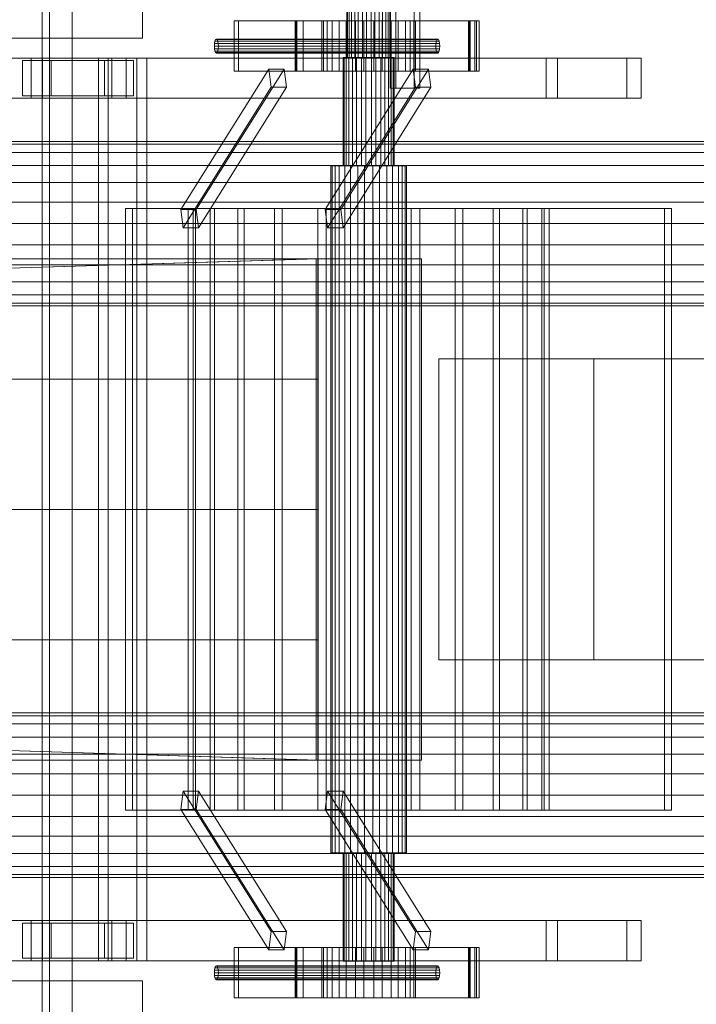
# Model space of a CAD drawing. Header units: millimetres. Extents: x -4395 to 65662, y -65530 to 6847.
# Tile 543 of 656: x 9811 to 10485, y -18494 to -17512. Entities that reach past the tile are written whole.
import ezdxf

# ---------------------------------------------------------------- set-up
doc = ezdxf.new("R2010")
doc.units = ezdxf.units.MM
for name, color, linetype, lineweight in [('superior_C01', 7, 'Continuous', 0), ('superior_C01-mix', 7, 'Continuous', 0), ('superior_mezcladora', 7, 'Continuous', 0)]:
    doc.layers.add(name, color=color, linetype=linetype, lineweight=lineweight)

msp = doc.modelspace()

# ---------------------------------------------------------------- linework, layer by layer
at = {"layer": 'superior_C01'}
for p, q in [((10180.377, -17177), (10180.377, -17580)), ((10186.023, -17580), (10186.023, -17177)), ((10204.361, -17580), (10204.361, -17177)), ((10210.006, -17177), (10210.006, -17580)), ((10137.056, -17449.5), (10137.056, -17549.5)), ((10137.826, -17449.5), (10137.826, -17549.5)), ((10139.616, -17449.5), (10139.616, -17549.5)), ((10141.808, -17449.5), (10141.808, -17549.5)), ((10145.117, -17449.5), (10145.117, -17549.5)), ((10148.398, -17449.5), (10148.398, -17549.5)), ((10152.721, -17449.5), (10152.721, -17549.5)), ((10156.591, -17449.5), (10156.591, -17549.5)), ((10161.271, -17449.5), (10161.271, -17549.5)), ((10165.141, -17449.5), (10165.141, -17549.5)), ((10169.464, -17449.5), (10169.464, -17549.5)), ((10172.745, -17449.5), (10172.745, -17549.5)), ((10176.054, -17449.5), (10176.054, -17549.5)), ((10178.246, -17449.5), (10178.246, -17549.5)), ((10180.037, -17549.5), (10180.037, -17449.5)), ((10180.806, -17449.5), (10180.806, -17549.5)), ((10264.744, -17513), (10024.909, -17513)), ((10024.909, -17513), (10024.909, -17563)), ((10029.143, -17513), (10024.909, -17513)), ((10029.143, -17563), (10029.143, -17513)), ((10029.143, -17513), (10268.978, -17513)), ((10258.255, -17513), (10085.574, -17513)), ((10085.574, -17513), (10085.574, -17563)), ((10087.268, -17513), (10085.574, -17513)), ((10259.384, -17513), (10086.703, -17513)), ((10086.703, -17513), (10086.703, -17563)), ((10093.76, -17513), (10086.703, -17513)), ((10087.268, -17563), (10087.268, -17513)), ((10087.268, -17513), (10259.949, -17513)), ((10093.76, -17563), (10093.76, -17513)), ((10093.76, -17513), (10266.441, -17513)), ((10113.842, -17513), (10112.198, -17513)), ((10112.198, -17513), (10117.668, -17513)), ((10112.198, -17513), (10112.198, -17563)), ((10122.351, -17513), (10113.842, -17513)), ((10113.842, -17513), (10113.842, -17563)), ((10117.668, -17513), (10129.42, -17513)), ((10117.668, -17513), (10117.668, -17563)), ((10136.429, -17513), (10122.351, -17513)), ((10122.351, -17513), (10122.351, -17563)), ((10129.42, -17513), (10145.665, -17513)), ((10129.42, -17513), (10129.42, -17563)), ((10153.932, -17513), (10136.429, -17513)), ((10136.429, -17513), (10136.429, -17563)), ((10145.665, -17513), (10163.93, -17513)), ((10145.665, -17513), (10145.665, -17563)), ((10172.197, -17513), (10153.932, -17513)), ((10153.932, -17513), (10153.932, -17563)), ((10163.93, -17513), (10181.433, -17513)), ((10163.93, -17513), (10163.93, -17563)), ((10188.442, -17513), (10172.197, -17513)), ((10172.197, -17513), (10172.197, -17563)), ((10181.433, -17513), (10195.511, -17513)), ((10181.433, -17513), (10181.433, -17563)), ((10200.194, -17513), (10188.442, -17513)), ((10188.442, -17513), (10188.442, -17563)), ((10195.511, -17513), (10204.02, -17513)), ((10195.511, -17513), (10195.511, -17563)), ((10205.664, -17513), (10200.194, -17513)), ((10200.194, -17513), (10200.194, -17563)), ((10204.02, -17513), (10205.664, -17513)), ((10204.02, -17563), (10204.02, -17513)), ((10205.664, -17513), (10205.664, -17563)), ((10258.255, -17563), (10258.255, -17513)), ((10258.255, -17513), (10259.949, -17513)), ((10259.384, -17563), (10259.384, -17513)), ((10259.384, -17513), (10266.441, -17513)), ((10259.949, -17513), (10259.949, -17563)), ((10264.744, -17563), (10264.744, -17513)), ((10264.744, -17513), (10268.978, -17513)), ((10266.441, -17513), (10266.441, -17563)), ((10268.978, -17513), (10268.978, -17563)), ((10005.308, -17535.321), (10005.736, -17533.05)), ((10005.736, -17533.05), (10006.377, -17531.533)), ((10005.736, -17533.05), (10226.385, -17533.05)), ((10006.377, -17531.533), (10007.133, -17531)), ((10006.377, -17531.533), (10227.025, -17531.533)), ((10007.133, -17531), (10007.89, -17531.533)), ((10227.782, -17531), (10007.133, -17531)), ((10007.89, -17531.533), (10008.531, -17533.05)), ((10007.89, -17531.533), (10228.538, -17531.533)), ((10008.531, -17533.05), (10008.959, -17535.321)), ((10008.531, -17533.05), (10229.179, -17533.05)), ((10226.385, -17533.05), (10225.956, -17535.321)), ((10227.025, -17531.533), (10226.385, -17533.05)), ((10227.782, -17531), (10227.025, -17531.533)), ((10228.538, -17531.533), (10227.782, -17531)), ((10229.179, -17533.05), (10228.538, -17531.533)), ((10229.607, -17535.321), (10229.179, -17533.05)), ((10005.158, -17538), (10005.308, -17535.321)), ((10005.308, -17540.679), (10005.158, -17538)), ((10005.158, -17538), (10225.806, -17538)), ((10005.308, -17535.321), (10225.956, -17535.321)), ((10005.736, -17542.95), (10005.308, -17540.679)), ((10005.308, -17540.679), (10225.956, -17540.679)), ((10006.377, -17544.467), (10005.736, -17542.95)), ((10005.736, -17542.95), (10226.385, -17542.95)), ((10007.133, -17545), (10006.377, -17544.467)), ((10006.377, -17544.467), (10227.025, -17544.467)), ((10007.89, -17544.467), (10007.133, -17545)), ((10008.531, -17542.95), (10007.89, -17544.467)), ((10007.89, -17544.467), (10228.538, -17544.467)), ((10008.959, -17540.679), (10008.531, -17542.95)), ((10008.531, -17542.95), (10229.179, -17542.95)), ((10008.959, -17535.321), (10009.109, -17538)), ((10008.959, -17535.321), (10229.607, -17535.321)), ((10009.109, -17538), (10008.959, -17540.679)), ((10008.959, -17540.679), (10229.607, -17540.679)), ((10009.109, -17538), (10229.757, -17538)), ((10225.956, -17535.321), (10225.806, -17538)), ((10225.806, -17538), (10225.956, -17540.679)), ((10225.956, -17540.679), (10226.385, -17542.95)), ((10226.385, -17542.95), (10227.025, -17544.467)), ((10227.025, -17544.467), (10227.782, -17545)), ((10227.782, -17545), (10228.538, -17544.467)), ((10228.538, -17544.467), (10229.179, -17542.95)), ((10229.179, -17542.95), (10229.607, -17540.679)), ((10229.757, -17538), (10229.607, -17535.321)), ((10229.607, -17540.679), (10229.757, -17538)), ((9822.599, -17550), (9496.424, -17550)), ((9507.714, -17550), (9833.889, -17550)), ((9903.042, -17550), (9576.866, -17550)), ((9590.979, -17550), (9917.154, -17550)), ((9842.634, -17552.5), (9813.854, -17552.5)), ((9813.854, -17552.5), (9813.854, -17587.5)), ((9895.708, -17552.5), (9813.854, -17552.5)), ((9822.599, -17550), (9822.599, -17590)), ((9833.889, -17550), (9822.599, -17550)), ((10335.846, -17550), (9822.599, -17550)), ((9833.889, -17590), (9833.889, -17550)), ((9833.889, -17550), (10347.136, -17550)), ((9842.634, -17587.5), (9842.634, -17552.5)), ((9842.634, -17552.5), (9924.488, -17552.5)), ((9927.873, -17550), (9889.5, -17550)), ((9889.5, -17550), (9889.5, -18450)), ((9899.379, -17550), (9889.5, -17550)), ((9895.708, -17587.5), (9895.708, -17552.5)), ((9895.708, -17552.5), (9924.488, -17552.5)), ((9899.379, -18450), (9899.379, -17550)), ((9899.379, -17550), (9937.752, -17550)), ((9903.042, -17550), (9903.042, -17590)), ((9917.154, -17550), (9903.042, -17550)), ((10416.288, -17550), (9903.042, -17550)), ((9917.154, -17590), (9917.154, -17550)), ((9917.154, -17550), (10430.401, -17550)), ((9924.488, -17552.5), (9924.488, -17587.5)), ((9927.873, -18450), (9927.873, -17550)), ((9927.873, -17550), (9937.752, -17550)), ((9937.752, -17550), (9937.752, -18450)), ((10007.133, -17545), (10227.782, -17545)), ((10134.468, -17549.5), (10133.576, -17549.5)), ((10133.576, -17549.5), (10136.544, -17549.5)), ((10133.576, -17549.5), (10133.576, -17657.5)), ((10139.084, -17549.5), (10134.468, -17549.5)), ((10134.468, -17549.5), (10134.468, -17657.5)), ((10136.544, -17549.5), (10142.92, -17549.5)), ((10136.544, -17549.5), (10136.544, -17657.5)), ((10139.616, -17549.5), (10137.056, -17549.5)), ((10137.056, -17549.5), (10137.826, -17549.5)), ((10137.826, -17549.5), (10141.808, -17549.5)), ((10146.722, -17549.5), (10139.084, -17549.5)), ((10139.084, -17549.5), (10139.084, -17657.5)), ((10145.117, -17549.5), (10139.616, -17549.5)), ((10141.808, -17549.5), (10148.398, -17549.5)), ((10142.92, -17549.5), (10151.734, -17549.5)), ((10142.92, -17549.5), (10142.92, -17657.5)), ((10152.721, -17549.5), (10145.117, -17549.5)), ((10156.219, -17549.5), (10146.722, -17549.5)), ((10146.722, -17549.5), (10146.722, -17657.5)), ((10148.398, -17549.5), (10156.591, -17549.5)), ((10151.734, -17549.5), (10161.643, -17549.5)), ((10151.734, -17549.5), (10151.734, -17657.5)), ((10161.271, -17549.5), (10152.721, -17549.5)), ((10166.129, -17549.5), (10156.219, -17549.5)), ((10156.219, -17549.5), (10156.219, -17657.5)), ((10156.591, -17549.5), (10165.141, -17549.5)), ((10169.464, -17549.5), (10161.271, -17549.5)), ((10161.643, -17549.5), (10171.14, -17549.5)), ((10161.643, -17549.5), (10161.643, -17657.5)), ((10165.141, -17549.5), (10172.745, -17549.5)), ((10174.942, -17549.5), (10166.129, -17549.5)), ((10166.129, -17549.5), (10166.129, -17657.5)), ((10176.054, -17549.5), (10169.464, -17549.5)), ((10171.14, -17549.5), (10178.778, -17549.5)), ((10171.14, -17549.5), (10171.14, -17657.5)), ((10172.745, -17549.5), (10178.246, -17549.5)), ((10181.319, -17549.5), (10174.942, -17549.5)), ((10174.942, -17549.5), (10174.942, -17657.5)), ((10180.037, -17549.5), (10176.054, -17549.5)), ((10178.246, -17549.5), (10180.806, -17549.5)), ((10178.778, -17549.5), (10183.394, -17549.5)), ((10178.778, -17549.5), (10178.778, -17657.5)), ((10180.806, -17549.5), (10180.037, -17549.5)), ((10184.286, -17549.5), (10181.319, -17549.5)), ((10181.319, -17549.5), (10181.319, -17657.5)), ((10183.394, -17549.5), (10184.286, -17549.5)), ((10183.394, -17657.5), (10183.394, -17549.5)), ((10184.286, -17549.5), (10184.286, -17657.5)), ((10335.846, -17550), (10335.846, -17590)), ((10347.136, -17550), (10335.846, -17550)), ((10347.136, -17590), (10347.136, -17550)), ((10416.288, -17550), (10416.288, -17590)), ((10430.401, -17550), (10416.288, -17550)), ((10430.401, -17590), (10430.401, -17550)), ((10059.241, -17560.886), (9971.743, -17700.886)), ((9987.092, -17700.886), (10074.591, -17560.886)), ((10024.909, -17563), (10264.744, -17563)), ((10024.909, -17563), (10029.143, -17563)), ((10268.978, -17563), (10029.143, -17563)), ((10061.565, -17579.114), (10059.241, -17560.886)), ((10059.241, -17560.886), (10074.591, -17560.886)), ((10074.591, -17560.886), (10076.914, -17579.114)), ((10085.574, -17563), (10258.255, -17563)), ((10085.574, -17563), (10087.268, -17563)), ((10086.703, -17563), (10259.384, -17563)), ((10086.703, -17563), (10093.76, -17563)), ((10259.949, -17563), (10087.268, -17563)), ((10266.441, -17563), (10093.76, -17563)), ((10117.668, -17563), (10112.198, -17563)), ((10112.198, -17563), (10113.842, -17563)), ((10113.842, -17563), (10122.351, -17563)), ((10203.142, -17560.886), (10115.643, -17700.886)), ((10129.42, -17563), (10117.668, -17563)), ((10122.351, -17563), (10136.429, -17563)), ((10145.665, -17563), (10129.42, -17563)), ((10130.993, -17700.886), (10218.492, -17560.886)), ((10136.429, -17563), (10153.932, -17563)), ((10163.93, -17563), (10145.665, -17563)), ((10153.932, -17563), (10172.197, -17563)), ((10181.433, -17563), (10163.93, -17563)), ((10172.197, -17563), (10188.442, -17563)), ((10195.511, -17563), (10181.433, -17563)), ((10188.442, -17563), (10200.194, -17563)), ((10204.02, -17563), (10195.511, -17563)), ((10200.194, -17563), (10205.664, -17563)), ((10205.466, -17579.114), (10203.142, -17560.886)), ((10203.142, -17560.886), (10218.492, -17560.886)), ((10205.664, -17563), (10204.02, -17563)), ((10218.492, -17560.886), (10220.815, -17579.114)), ((10259.949, -17563), (10258.255, -17563)), ((10266.441, -17563), (10259.384, -17563)), ((10268.978, -17563), (10264.744, -17563)), ((10061.565, -17579.114), (9974.066, -17719.114)), ((10076.914, -17579.114), (9989.415, -17719.114)), ((10076.914, -17579.114), (10061.565, -17579.114)), ((10205.466, -17579.114), (10117.967, -17719.114)), ((10220.815, -17579.114), (10133.316, -17719.114)), ((10180.377, -17580), (10204.361, -17580)), ((10180.377, -17580), (10186.023, -17580)), ((10210.006, -17580), (10186.023, -17580)), ((10210.006, -17580), (10204.361, -17580)), ((10220.815, -17579.114), (10205.466, -17579.114)), ((9496.424, -17590), (9822.599, -17590)), ((9507.714, -17590), (9833.889, -17590)), ((9576.866, -17590), (9903.042, -17590)), ((9590.979, -17590), (9917.154, -17590)), ((9813.854, -17587.5), (9842.634, -17587.5)), ((9895.708, -17587.5), (9813.854, -17587.5)), ((9822.599, -17590), (9833.889, -17590)), ((9822.599, -17590), (10335.846, -17590)), ((9833.889, -17590), (10347.136, -17590)), ((9924.488, -17587.5), (9842.634, -17587.5)), ((9924.488, -17587.5), (9895.708, -17587.5)), ((9903.042, -17590), (9917.154, -17590)), ((9903.042, -17590), (10416.288, -17590)), ((9917.154, -17590), (10430.401, -17590)), ((10335.846, -17590), (10347.136, -17590)), ((10416.288, -17590), (10430.401, -17590)), ((10122.476, -17657.5), (10121.147, -17657.5)), ((10121.147, -17657.5), (10125.569, -17657.5)), ((10121.147, -17657.5), (10121.147, -18342.5)), ((10129.356, -17657.5), (10122.476, -17657.5)), ((10122.476, -17657.5), (10122.476, -18342.5)), ((10125.569, -17657.5), (10135.071, -17657.5)), ((10125.569, -17657.5), (10125.569, -18342.5)), ((10140.738, -17657.5), (10129.356, -17657.5)), ((10129.356, -17657.5), (10129.356, -18342.5)), ((10136.544, -17657.5), (10133.576, -17657.5)), ((10133.576, -17657.5), (10134.468, -17657.5)), ((10134.468, -17657.5), (10139.084, -17657.5)), ((10135.071, -17657.5), (10148.205, -17657.5)), ((10135.071, -17657.5), (10135.071, -18342.5)), ((10142.92, -17657.5), (10136.544, -17657.5)), ((10139.084, -17657.5), (10146.722, -17657.5)), ((10154.89, -17657.5), (10140.738, -17657.5)), ((10140.738, -17657.5), (10140.738, -18342.5)), ((10151.734, -17657.5), (10142.92, -17657.5)), ((10146.722, -17657.5), (10156.219, -17657.5)), ((10148.205, -17657.5), (10162.973, -17657.5)), ((10148.205, -17657.5), (10148.205, -18342.5)), ((10161.643, -17657.5), (10151.734, -17657.5)), ((10169.657, -17657.5), (10154.89, -17657.5)), ((10154.89, -17657.5), (10154.89, -18342.5)), ((10156.219, -17657.5), (10166.129, -17657.5)), ((10171.14, -17657.5), (10161.643, -17657.5)), ((10162.973, -17657.5), (10177.124, -17657.5)), ((10162.973, -17657.5), (10162.973, -18342.5)), ((10166.129, -17657.5), (10174.942, -17657.5)), ((10182.791, -17657.5), (10169.657, -17657.5)), ((10169.657, -17657.5), (10169.657, -18342.5)), ((10178.778, -17657.5), (10171.14, -17657.5)), ((10174.942, -17657.5), (10181.319, -17657.5)), ((10177.124, -17657.5), (10188.506, -17657.5)), ((10177.124, -17657.5), (10177.124, -18342.5)), ((10183.394, -17657.5), (10178.778, -17657.5)), ((10181.319, -17657.5), (10184.286, -17657.5)), ((10192.293, -17657.5), (10182.791, -17657.5)), ((10182.791, -17657.5), (10182.791, -18342.5)), ((10184.286, -17657.5), (10183.394, -17657.5)), ((10188.506, -17657.5), (10195.386, -17657.5)), ((10188.506, -17657.5), (10188.506, -18342.5)), ((10196.716, -17657.5), (10192.293, -17657.5)), ((10192.293, -17657.5), (10192.293, -18342.5)), ((10195.386, -17657.5), (10196.716, -17657.5)), ((10195.386, -18342.5), (10195.386, -17657.5)), ((10196.716, -17657.5), (10196.716, -18342.5)), ((10453.757, -17700), (9916.527, -17700)), ((9916.527, -17700), (9916.527, -18300)), ((9923.583, -17700), (9916.527, -17700)), ((9923.583, -18300), (9923.583, -17700)), ((9923.583, -17700), (10460.813, -17700)), ((9987.092, -17700.886), (9971.743, -17700.886)), ((9971.743, -17700.886), (9974.066, -17719.114)), ((9986.25, -17700), (9978.984, -17700)), ((9978.984, -17700), (9983.982, -17700)), ((9978.984, -17700), (9978.984, -18300)), ((9983.982, -17700), (10000.902, -17700)), ((9983.982, -17700), (9983.982, -18300)), ((10005.283, -17700), (9986.25, -17700)), ((9986.25, -17700), (9986.25, -18300)), ((9989.415, -17719.114), (9987.092, -17700.886)), ((10000.902, -17700), (10028.591, -17700)), ((10000.902, -17700), (10000.902, -18300)), ((10034.788, -17700), (10005.283, -17700)), ((10005.283, -17700), (10005.283, -18300)), ((10028.591, -17700), (10065.163, -17700)), ((10028.591, -17700), (10028.591, -18300)), ((10072.752, -17700), (10034.788, -17700)), ((10034.788, -17700), (10034.788, -18300)), ((10065.163, -17700), (10108.125, -17700)), ((10065.163, -17700), (10065.163, -18300)), ((10116.589, -17700), (10072.752, -17700)), ((10072.752, -17700), (10072.752, -18300)), ((10108.125, -17700), (10154.55, -17700)), ((10108.125, -17700), (10108.125, -18300)), ((10130.993, -17700.886), (10115.643, -17700.886)), ((10115.643, -17700.886), (10117.967, -17719.114)), ((10163.312, -17700), (10116.589, -17700)), ((10116.589, -17700), (10116.589, -18300)), ((10133.316, -17719.114), (10130.993, -17700.886)), ((10154.55, -17700), (10201.273, -17700)), ((10154.55, -17700), (10154.55, -18300)), ((10209.737, -17700), (10163.312, -17700)), ((10163.312, -17700), (10163.312, -18300)), ((10201.273, -17700), (10245.11, -17700)), ((10201.273, -17700), (10201.273, -18300)), ((10252.699, -17700), (10209.737, -17700)), ((10209.737, -17700), (10209.737, -18300)), ((10245.11, -17700), (10283.074, -17700)), ((10245.11, -17700), (10245.11, -18300)), ((10289.271, -17700), (10252.699, -17700)), ((10252.699, -17700), (10252.699, -18300)), ((10283.074, -17700), (10312.579, -17700)), ((10283.074, -17700), (10283.074, -18300)), ((10316.96, -17700), (10289.271, -17700)), ((10289.271, -17700), (10289.271, -18300)), ((10312.579, -17700), (10331.612, -17700)), ((10312.579, -17700), (10312.579, -18300)), ((10333.88, -17700), (10316.96, -17700)), ((10316.96, -17700), (10316.96, -18300)), ((10331.612, -17700), (10338.878, -17700)), ((10331.612, -18300), (10331.612, -17700)), ((10338.878, -17700), (10333.88, -17700)), ((10333.88, -17700), (10333.88, -18300)), ((10338.878, -17700), (10338.878, -18300)), ((10453.757, -18300), (10453.757, -17700)), ((10453.757, -17700), (10460.813, -17700)), ((10460.813, -17700), (10460.813, -18300)), ((9974.066, -17719.114), (9989.415, -17719.114)), ((10117.967, -17719.114), (10133.316, -17719.114)), ((1105.699, -17750), (10210.031, -17750)), ((10211.451, -17750), (1107.119, -17750)), ((9410.453, -17771.702), (10106.736, -17750)), ((10108.42, -17750), (9412.137, -17771.702)), ((10106.736, -17750), (10106.736, -17870)), ((10106.736, -17750), (10108.42, -17750)), ((10108.42, -17870), (10108.42, -17750)), ((10210.031, -17750), (10210.031, -18250)), ((10211.451, -17750), (10210.031, -17750)), ((10211.451, -18250), (10211.451, -17750)), ((9429.768, -17870), (10106.736, -17870)), ((10108.42, -17870), (9431.451, -17870)), ((10106.736, -17870), (10106.736, -18000)), ((10108.42, -17870), (10106.736, -17870)), ((10108.42, -18000), (10108.42, -17870)), ((9429.768, -18000), (10106.736, -18000)), ((10108.42, -18000), (9431.451, -18000)), ((10106.736, -18000), (10106.736, -18130)), ((10108.42, -18000), (10106.736, -18000)), ((10108.42, -18130), (10108.42, -18000)), ((9429.768, -18130), (10106.736, -18130)), ((10108.42, -18130), (9431.451, -18130)), ((10106.736, -18130), (10106.736, -18250)), ((10108.42, -18130), (10106.736, -18130)), ((10108.42, -18250), (10108.42, -18130)), ((10106.736, -18250), (9410.453, -18228.298)), ((9412.137, -18228.298), (10108.42, -18250)), ((10210.031, -18250), (1105.699, -18250)), ((1107.119, -18250), (10211.451, -18250)), ((10106.736, -18250), (10108.42, -18250)), ((10210.031, -18250), (10211.451, -18250)), ((9974.066, -18280.886), (9971.743, -18299.114)), ((9989.415, -18280.886), (9974.066, -18280.886)), ((10061.565, -18420.886), (9974.066, -18280.886)), ((9987.092, -18299.114), (9989.415, -18280.886)), ((9989.415, -18280.886), (10076.914, -18420.886)), ((10117.967, -18280.886), (10115.643, -18299.114)), ((10133.316, -18280.886), (10117.967, -18280.886)), ((10205.466, -18420.886), (10117.967, -18280.886)), ((10130.993, -18299.114), (10133.316, -18280.886)), ((10133.316, -18280.886), (10220.815, -18420.886)), ((9916.527, -18300), (10453.757, -18300)), ((9916.527, -18300), (9923.583, -18300)), ((10460.813, -18300), (9923.583, -18300)), ((9971.743, -18299.114), (9987.092, -18299.114)), ((10059.241, -18439.114), (9971.743, -18299.114)), ((9983.982, -18300), (9978.984, -18300)), ((9978.984, -18300), (9986.25, -18300)), ((10000.902, -18300), (9983.982, -18300)), ((9986.25, -18300), (10005.283, -18300)), ((10074.591, -18439.114), (9987.092, -18299.114)), ((10028.591, -18300), (10000.902, -18300)), ((10005.283, -18300), (10034.788, -18300)), ((10065.163, -18300), (10028.591, -18300)), ((10034.788, -18300), (10072.752, -18300)), ((10108.125, -18300), (10065.163, -18300)), ((10072.752, -18300), (10116.589, -18300)), ((10154.55, -18300), (10108.125, -18300)), ((10115.643, -18299.114), (10130.993, -18299.114)), ((10203.142, -18439.114), (10115.643, -18299.114)), ((10116.589, -18300), (10163.312, -18300)), ((10218.492, -18439.114), (10130.993, -18299.114)), ((10201.273, -18300), (10154.55, -18300)), ((10163.312, -18300), (10209.737, -18300)), ((10245.11, -18300), (10201.273, -18300)), ((10209.737, -18300), (10252.699, -18300)), ((10283.074, -18300), (10245.11, -18300)), ((10252.699, -18300), (10289.271, -18300)), ((10312.579, -18300), (10283.074, -18300)), ((10289.271, -18300), (10316.96, -18300)), ((10331.612, -18300), (10312.579, -18300)), ((10316.96, -18300), (10333.88, -18300)), ((10338.878, -18300), (10331.612, -18300)), ((10333.88, -18300), (10338.878, -18300)), ((10460.813, -18300), (10453.757, -18300)), ((10125.569, -18342.5), (10121.147, -18342.5)), ((10121.147, -18342.5), (10122.476, -18342.5)), ((10122.476, -18342.5), (10129.356, -18342.5)), ((10135.071, -18342.5), (10125.569, -18342.5)), ((10129.356, -18342.5), (10140.738, -18342.5)), ((10134.468, -18342.5), (10133.576, -18342.5)), ((10133.576, -18342.5), (10136.544, -18342.5)), ((10133.576, -18342.5), (10133.576, -18450.5)), ((10139.084, -18342.5), (10134.468, -18342.5)), ((10134.468, -18342.5), (10134.468, -18450.5)), ((10148.205, -18342.5), (10135.071, -18342.5)), ((10136.544, -18342.5), (10142.92, -18342.5)), ((10136.544, -18342.5), (10136.544, -18450.5)), ((10146.722, -18342.5), (10139.084, -18342.5)), ((10139.084, -18342.5), (10139.084, -18450.5)), ((10140.738, -18342.5), (10154.89, -18342.5)), ((10142.92, -18342.5), (10151.734, -18342.5)), ((10142.92, -18342.5), (10142.92, -18450.5)), ((10156.219, -18342.5), (10146.722, -18342.5)), ((10146.722, -18342.5), (10146.722, -18450.5)), ((10162.973, -18342.5), (10148.205, -18342.5)), ((10151.734, -18342.5), (10161.643, -18342.5)), ((10151.734, -18342.5), (10151.734, -18450.5)), ((10154.89, -18342.5), (10169.657, -18342.5)), ((10166.129, -18342.5), (10156.219, -18342.5)), ((10156.219, -18342.5), (10156.219, -18450.5)), ((10161.643, -18342.5), (10171.14, -18342.5)), ((10161.643, -18342.5), (10161.643, -18450.5)), ((10177.124, -18342.5), (10162.973, -18342.5)), ((10174.942, -18342.5), (10166.129, -18342.5)), ((10166.129, -18342.5), (10166.129, -18450.5)), ((10169.657, -18342.5), (10182.791, -18342.5)), ((10171.14, -18342.5), (10178.778, -18342.5)), ((10171.14, -18342.5), (10171.14, -18450.5)), ((10181.319, -18342.5), (10174.942, -18342.5)), ((10174.942, -18342.5), (10174.942, -18450.5)), ((10188.506, -18342.5), (10177.124, -18342.5)), ((10178.778, -18342.5), (10183.394, -18342.5)), ((10178.778, -18342.5), (10178.778, -18450.5)), ((10184.286, -18342.5), (10181.319, -18342.5)), ((10181.319, -18342.5), (10181.319, -18450.5)), ((10182.791, -18342.5), (10192.293, -18342.5)), ((10183.394, -18342.5), (10184.286, -18342.5)), ((10183.394, -18450.5), (10183.394, -18342.5)), ((10184.286, -18342.5), (10184.286, -18450.5)), ((10195.386, -18342.5), (10188.506, -18342.5)), ((10192.293, -18342.5), (10196.716, -18342.5)), ((10196.716, -18342.5), (10195.386, -18342.5)), ((9822.599, -18410), (9496.424, -18410)), ((9507.714, -18410), (9833.889, -18410)), ((9903.042, -18410), (9576.866, -18410)), ((9590.979, -18410), (9917.154, -18410)), ((9842.634, -18412.5), (9813.854, -18412.5)), ((9813.854, -18412.5), (9813.854, -18447.5)), ((9895.708, -18412.5), (9813.854, -18412.5)), ((9822.599, -18410), (9822.599, -18450)), ((9833.889, -18410), (9822.599, -18410)), ((10335.846, -18410), (9822.599, -18410)), ((9833.889, -18450), (9833.889, -18410)), ((9833.889, -18410), (10347.136, -18410)), ((9842.634, -18447.5), (9842.634, -18412.5)), ((9842.634, -18412.5), (9924.488, -18412.5)), ((9895.708, -18447.5), (9895.708, -18412.5)), ((9895.708, -18412.5), (9924.488, -18412.5)), ((9903.042, -18410), (9903.042, -18450)), ((9917.154, -18410), (9903.042, -18410)), ((10416.288, -18410), (9903.042, -18410)), ((9917.154, -18450), (9917.154, -18410)), ((9917.154, -18410), (10430.401, -18410)), ((9924.488, -18412.5), (9924.488, -18447.5)), ((10335.846, -18410), (10335.846, -18450)), ((10347.136, -18410), (10335.846, -18410)), ((10347.136, -18450), (10347.136, -18410)), ((10416.288, -18410), (10416.288, -18450)), ((10430.401, -18410), (10416.288, -18410)), ((10430.401, -18450), (10430.401, -18410)), ((10059.241, -18439.114), (10061.565, -18420.886)), ((10061.565, -18420.886), (10076.914, -18420.886)), ((10076.914, -18420.886), (10074.591, -18439.114)), ((10203.142, -18439.114), (10205.466, -18420.886)), ((10205.466, -18420.886), (10220.815, -18420.886)), ((10220.815, -18420.886), (10218.492, -18439.114)), ((10264.744, -18437), (10024.909, -18437)), ((10024.909, -18437), (10024.909, -18487)), ((10029.143, -18437), (10024.909, -18437)), ((10029.143, -18487), (10029.143, -18437)), ((10029.143, -18437), (10268.978, -18437)), ((10258.255, -18437), (10085.574, -18437)), ((10085.574, -18437), (10085.574, -18487)), ((10087.268, -18437), (10085.574, -18437)), ((10259.384, -18437), (10086.703, -18437)), ((10086.703, -18437), (10086.703, -18487)), ((10093.76, -18437), (10086.703, -18437)), ((10087.268, -18487), (10087.268, -18437)), ((10087.268, -18437), (10259.949, -18437)), ((10093.76, -18487), (10093.76, -18437)), ((10093.76, -18437), (10266.441, -18437)), ((10113.842, -18437), (10112.198, -18437)), ((10112.198, -18437), (10117.668, -18437)), ((10112.198, -18437), (10112.198, -18487)), ((10122.351, -18437), (10113.842, -18437)), ((10113.842, -18437), (10113.842, -18487)), ((10117.668, -18437), (10129.42, -18437)), ((10117.668, -18437), (10117.668, -18487)), ((10136.429, -18437), (10122.351, -18437)), ((10122.351, -18437), (10122.351, -18487)), ((10129.42, -18437), (10145.665, -18437)), ((10129.42, -18437), (10129.42, -18487)), ((10153.932, -18437), (10136.429, -18437)), ((10136.429, -18437), (10136.429, -18487)), ((10145.665, -18437), (10163.93, -18437)), ((10145.665, -18437), (10145.665, -18487)), ((10172.197, -18437), (10153.932, -18437)), ((10153.932, -18437), (10153.932, -18487)), ((10163.93, -18437), (10181.433, -18437)), ((10163.93, -18437), (10163.93, -18487)), ((10188.442, -18437), (10172.197, -18437)), ((10172.197, -18437), (10172.197, -18487)), ((10181.433, -18437), (10195.511, -18437)), ((10181.433, -18437), (10181.433, -18487)), ((10200.194, -18437), (10188.442, -18437)), ((10188.442, -18437), (10188.442, -18487)), ((10195.511, -18437), (10204.02, -18437)), ((10195.511, -18437), (10195.511, -18487)), ((10205.664, -18437), (10200.194, -18437)), ((10200.194, -18437), (10200.194, -18487)), ((10204.02, -18437), (10205.664, -18437)), ((10204.02, -18487), (10204.02, -18437)), ((10205.664, -18437), (10205.664, -18487)), ((10258.255, -18487), (10258.255, -18437)), ((10258.255, -18437), (10259.949, -18437)), ((10259.384, -18487), (10259.384, -18437)), ((10259.384, -18437), (10266.441, -18437)), ((10259.949, -18437), (10259.949, -18487)), ((10264.744, -18487), (10264.744, -18437)), ((10264.744, -18437), (10268.978, -18437)), ((10266.441, -18437), (10266.441, -18487)), ((10268.978, -18437), (10268.978, -18487)), ((9813.854, -18447.5), (9842.634, -18447.5)), ((9895.708, -18447.5), (9813.854, -18447.5)), ((9924.488, -18447.5), (9842.634, -18447.5)), ((9924.488, -18447.5), (9895.708, -18447.5)), ((10074.591, -18439.114), (10059.241, -18439.114)), ((10218.492, -18439.114), (10203.142, -18439.114)), ((9496.424, -18450), (9822.599, -18450)), ((9507.714, -18450), (9833.889, -18450)), ((9576.866, -18450), (9903.042, -18450)), ((9590.979, -18450), (9917.154, -18450)), ((9822.599, -18450), (9833.889, -18450)), ((9822.599, -18450), (10335.846, -18450)), ((9833.889, -18450), (10347.136, -18450)), ((9889.5, -18450), (9927.873, -18450)), ((9889.5, -18450), (9899.379, -18450)), ((9937.752, -18450), (9899.379, -18450)), ((9903.042, -18450), (9917.154, -18450)), ((9903.042, -18450), (10416.288, -18450)), ((9917.154, -18450), (10430.401, -18450)), ((9937.752, -18450), (9927.873, -18450)), ((10005.308, -18459.321), (10005.736, -18457.05)), ((10005.736, -18457.05), (10006.377, -18455.533)), ((10005.736, -18457.05), (10226.385, -18457.05)), ((10006.377, -18455.533), (10007.133, -18455)), ((10006.377, -18455.533), (10227.025, -18455.533)), ((10007.133, -18455), (10007.89, -18455.533)), ((10227.782, -18455), (10007.133, -18455)), ((10007.89, -18455.533), (10008.531, -18457.05)), ((10007.89, -18455.533), (10228.538, -18455.533)), ((10008.531, -18457.05), (10008.959, -18459.321)), ((10008.531, -18457.05), (10229.179, -18457.05)), ((10136.544, -18450.5), (10133.576, -18450.5)), ((10133.576, -18450.5), (10134.468, -18450.5)), ((10134.468, -18450.5), (10139.084, -18450.5)), ((10142.92, -18450.5), (10136.544, -18450.5)), ((10139.084, -18450.5), (10146.722, -18450.5)), ((10151.734, -18450.5), (10142.92, -18450.5)), ((10146.722, -18450.5), (10156.219, -18450.5)), ((10161.643, -18450.5), (10151.734, -18450.5)), ((10156.219, -18450.5), (10166.129, -18450.5)), ((10171.14, -18450.5), (10161.643, -18450.5)), ((10166.129, -18450.5), (10174.942, -18450.5)), ((10178.778, -18450.5), (10171.14, -18450.5)), ((10174.942, -18450.5), (10181.319, -18450.5)), ((10183.394, -18450.5), (10178.778, -18450.5)), ((10181.319, -18450.5), (10184.286, -18450.5)), ((10184.286, -18450.5), (10183.394, -18450.5)), ((10226.385, -18457.05), (10225.956, -18459.321)), ((10227.025, -18455.533), (10226.385, -18457.05)), ((10227.782, -18455), (10227.025, -18455.533)), ((10228.538, -18455.533), (10227.782, -18455)), ((10229.179, -18457.05), (10228.538, -18455.533)), ((10229.607, -18459.321), (10229.179, -18457.05)), ((10335.846, -18450), (10347.136, -18450)), ((10416.288, -18450), (10430.401, -18450)), ((10005.158, -18462), (10005.308, -18459.321)), ((10005.308, -18464.679), (10005.158, -18462)), ((10005.158, -18462), (10225.806, -18462)), ((10005.308, -18459.321), (10225.956, -18459.321)), ((10005.736, -18466.95), (10005.308, -18464.679)), ((10005.308, -18464.679), (10225.956, -18464.679)), ((10006.377, -18468.467), (10005.736, -18466.95)), ((10005.736, -18466.95), (10226.385, -18466.95)), ((10008.531, -18466.95), (10007.89, -18468.467)), ((10008.959, -18464.679), (10008.531, -18466.95)), ((10008.531, -18466.95), (10229.179, -18466.95)), ((10008.959, -18459.321), (10009.109, -18462)), ((10008.959, -18459.321), (10229.607, -18459.321)), ((10009.109, -18462), (10008.959, -18464.679)), ((10008.959, -18464.679), (10229.607, -18464.679)), ((10009.109, -18462), (10229.757, -18462)), ((10225.956, -18459.321), (10225.806, -18462)), ((10225.806, -18462), (10225.956, -18464.679)), ((10225.956, -18464.679), (10226.385, -18466.95)), ((10226.385, -18466.95), (10227.025, -18468.467)), ((10228.538, -18468.467), (10229.179, -18466.95)), ((10229.179, -18466.95), (10229.607, -18464.679)), ((10229.757, -18462), (10229.607, -18459.321)), ((10229.607, -18464.679), (10229.757, -18462)), ((10007.133, -18469), (10006.377, -18468.467)), ((10006.377, -18468.467), (10227.025, -18468.467)), ((10007.89, -18468.467), (10007.133, -18469)), ((10007.133, -18469), (10227.782, -18469)), ((10007.89, -18468.467), (10228.538, -18468.467)), ((10227.025, -18468.467), (10227.782, -18469)), ((10227.782, -18469), (10228.538, -18468.467)), ((10024.909, -18487), (10264.744, -18487)), ((10024.909, -18487), (10029.143, -18487)), ((10268.978, -18487), (10029.143, -18487)), ((10085.574, -18487), (10258.255, -18487)), ((10085.574, -18487), (10087.268, -18487)), ((10086.703, -18487), (10259.384, -18487)), ((10086.703, -18487), (10093.76, -18487)), ((10259.949, -18487), (10087.268, -18487)), ((10266.441, -18487), (10093.76, -18487)), ((10117.668, -18487), (10112.198, -18487)), ((10112.198, -18487), (10113.842, -18487)), ((10113.842, -18487), (10122.351, -18487)), ((10129.42, -18487), (10117.668, -18487)), ((10122.351, -18487), (10136.429, -18487)), ((10145.665, -18487), (10129.42, -18487)), ((10136.429, -18487), (10153.932, -18487)), ((10163.93, -18487), (10145.665, -18487)), ((10153.932, -18487), (10172.197, -18487)), ((10181.433, -18487), (10163.93, -18487)), ((10172.197, -18487), (10188.442, -18487)), ((10195.511, -18487), (10181.433, -18487)), ((10188.442, -18487), (10200.194, -18487)), ((10204.02, -18487), (10195.511, -18487)), ((10200.194, -18487), (10205.664, -18487)), ((10205.664, -18487), (10204.02, -18487)), ((10259.949, -18487), (10258.255, -18487)), ((10266.441, -18487), (10259.384, -18487)), ((10268.978, -18487), (10264.744, -18487))]:
    msp.add_line(p, q, dxfattribs=at)
at = {"layer": 'superior_C01-mix'}
for p, q in [((10628.931, -17850), (10228.931, -17850)), ((10228.931, -17850), (10383.381, -17850)), ((10228.931, -17850), (10228.931, -18150)), ((10783.381, -17850), (10383.381, -17850)), ((10383.381, -17850), (10383.381, -18150)), ((10228.931, -18150), (10628.931, -18150)), ((10383.381, -18150), (10228.931, -18150)), ((10383.381, -18150), (10783.381, -18150))]:
    msp.add_line(p, q, dxfattribs=at)
at = {"layer": 'superior_mezcladora'}
for p, q in [((9840.881, -18750), (9840.881, -17250)), ((9833.381, -17350), (9833.381, -18650)), ((9833.381, -17375), (9833.381, -18625)), ((9933.381, -17370), (9933.381, -17530)), ((9863.381, -17400), (9863.381, -18600)), ((9933.381, -17530), (9733.381, -17530)), ((16168.381, -17633), (9648.381, -17633)), ((9648.381, -17635.794), (16168.381, -17635.794)), ((9648.381, -17643.986), (16168.381, -17643.986)), ((9648.381, -17657.017), (16168.381, -17657.017)), ((9648.381, -17674), (16168.381, -17674)), ((9648.381, -17693.777), (16168.381, -17693.777)), ((9648.381, -17715), (16168.381, -17715)), ((9648.381, -17736.223), (16168.381, -17736.223)), ((9648.381, -17756), (16168.381, -17756)), ((9648.381, -17772.983), (16168.381, -17772.983)), ((9648.381, -17786.014), (16168.381, -17786.014)), ((9648.381, -17794.206), (16168.381, -17794.206)), ((9648.381, -17797), (16168.381, -17797)), ((16168.381, -18203), (9648.381, -18203)), ((9648.381, -18205.794), (16168.381, -18205.794)), ((9648.381, -18213.986), (16168.381, -18213.986)), ((9648.381, -18227.017), (16168.381, -18227.017)), ((9648.381, -18244), (16168.381, -18244)), ((9648.381, -18263.777), (16168.381, -18263.777)), ((9648.381, -18285), (16168.381, -18285)), ((9648.381, -18306.223), (16168.381, -18306.223)), ((9648.381, -18326), (16168.381, -18326)), ((9648.381, -18342.983), (16168.381, -18342.983)), ((9648.381, -18356.014), (16168.381, -18356.014)), ((9648.381, -18364.206), (16168.381, -18364.206)), ((9648.381, -18367), (16168.381, -18367)), ((9733.381, -18470), (9933.381, -18470)), ((9933.381, -18470), (9933.381, -18630))]:
    msp.add_line(p, q, dxfattribs=at)

doc.saveas('drawing.dxf')
